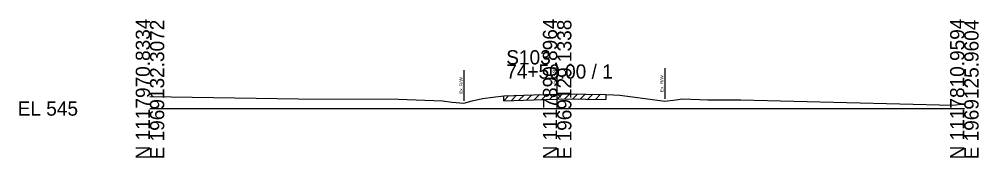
# Model space of a CAD drawing. Extents: x -26 to 163, y -10 to 24018.
# Drawn here: x -25.7 to 162.8, y 22490.3 to 22517.6 of the extents above; entities that cross this region are included whole.
import ezdxf

# ---------------------------------------------------------------- set-up
doc = ezdxf.new("R2010")
doc.units = 0
for name, color, linetype in [('RD_GPK_XS_Cell', 7, 'Continuous'), ('RD_XS_ExGround', 7, 'Continuous'), ('RD_XS_ExPaveRet', 7, 'Continuous'), ('RD_XS_ExRW', 7, 'Continuous'), ('RD_XS_TX_Elev_EX', 7, 'Continuous')]:
    doc.layers.add(name, color=color, linetype=linetype)

msp = doc.modelspace()

# ---------------------------------------------------------------- linework, layer by layer
at = {"layer": 'RD_GPK_XS_Cell'}
for p, q in [((80, 22500), (80, 22508.68)), ((0, 22500), (80, 22500)), ((80, 22500), (160, 22500))]:
    msp.add_line(p, q, dxfattribs=at)
at = {"layer": 'RD_XS_ExGround'}
msp.add_lwpolyline([(0, 22502.4), (29.19, 22501.9), (48.81, 22501.84), (57.48, 22501.53), (59.34, 22501.28), (61.69, 22501.05), (63.31, 22501.49), (65.3, 22501.97), (67.35, 22502.24), (69.5, 22502.52), (75.35, 22502.71), (80, 22502.86), (80.93, 22502.89), (85.61, 22502.83), (89.55, 22502.79), (91.07, 22502.71), (92.31, 22502.65), (97.3, 22501.97), (101.14, 22501.43), (103.3, 22501.71), (104.61, 22501.94), (109.6, 22501.74), (116.08, 22501.72), (157.76, 22500.67), (160, 22500.91)], dxfattribs=at)
at = {"layer": 'RD_XS_ExPaveRet'}
for p, q in [((69.5, 22501.52), (70.53, 22502.56)), ((69.5, 22501.52), (69.5, 22502.52)), ((69.5, 22501.52), (75.35, 22501.71)), ((71, 22501.57), (72.03, 22502.61)), ((72.5, 22501.62), (73.53, 22502.65)), ((74, 22501.67), (75.03, 22502.7)), ((75.35, 22501.71), (80, 22501.86)), ((75.5, 22501.72), (76.53, 22502.75)), ((77, 22501.76), (78.03, 22502.8)), ((78.5, 22501.81), (79.53, 22502.85)), ((80, 22501.86), (81.02, 22502.89)), ((80, 22501.86), (80.93, 22501.89)), ((80.93, 22501.89), (85.61, 22501.83)), ((81.5, 22501.88), (82.48, 22502.87)), ((83, 22501.86), (83.98, 22502.85)), ((84.5, 22501.84), (85.48, 22502.83)), ((85.61, 22501.83), (89.55, 22501.79)), ((86, 22501.82), (86.99, 22502.82)), ((87.5, 22501.81), (88.49, 22502.8)), ((89.55, 22502.79), (89.55, 22501.79))]:
    msp.add_line(p, q, dxfattribs=at)
at = {"layer": 'RD_XS_ExRW'}
for p, q in [((61.69, 22507.55), (61.69, 22501.55)), ((101.14, 22507.93), (101.14, 22501.93))]:
    msp.add_line(p, q, dxfattribs=at)

# ---------------------------------------------------------------- texts
at = {"layer": 'RD_GPK_XS_Cell'}
for s, p in [('N 1117970.8334', (0, 22490)), ('E 1969132.3072', (2.8, 22490)), ('N 1117890.8964', (80, 22490)), ('E 1969129.1338', (82.8, 22490)), ('N 1117810.9594', (160, 22490)), ('E 1969125.9604', (162.8, 22490))]:
    msp.add_text(s, height=2.8, rotation=90, dxfattribs=at).set_placement(p)
for s, p in [('S103', (70, 22508.68)), ('74+50.00 / 1', (70, 22505.88)), ('EL 545', (-26, 22498.6))]:
    msp.add_text(s, height=2.8, dxfattribs=at).set_placement(p)
at = {"layer": 'RD_XS_ExRW'}
for p in [(61.44, 22502.89), (100.89, 22503.27)]:
    msp.add_text('Ex. R/W ', height=0.65, rotation=90, dxfattribs=at).set_placement(p)
at = {"layer": 'RD_XS_TX_Elev_EX'}
msp.add_text('547.86', height=0.8, rotation=90, dxfattribs=at).set_placement((79.9, 22504.86))

doc.saveas('drawing.dxf')
